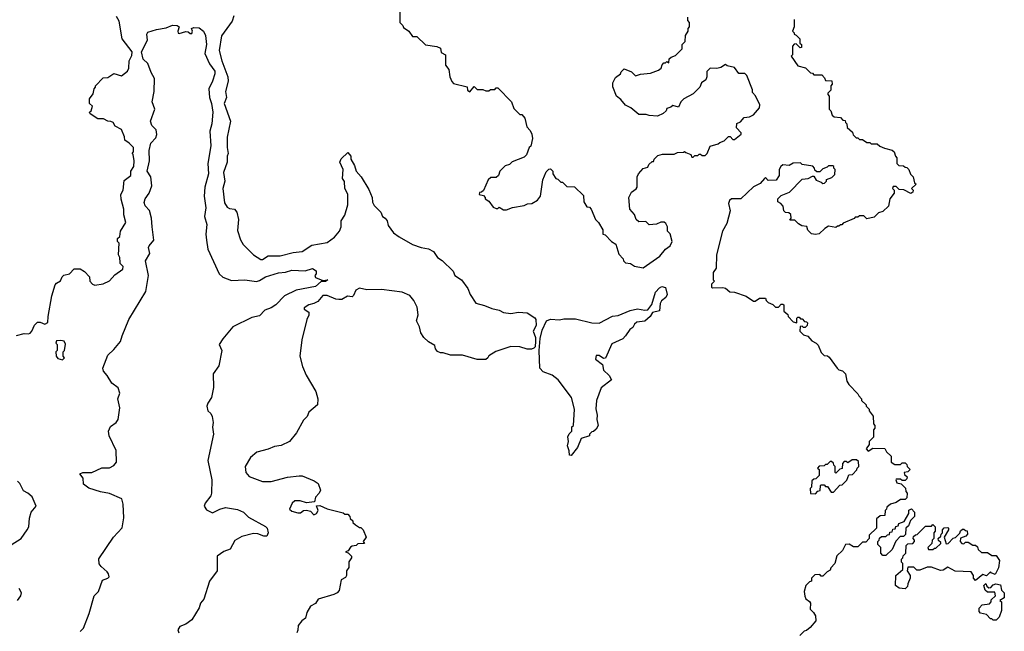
# Model space of a CAD drawing. Extents: x 1861455 to 2058065, y 200073 to 437907.
# Tile 303 of 574: x 1937215 to 1943910, y 294294 to 298454. Entities that reach past the tile are written whole.
import ezdxf

# ---------------------------------------------------------------- set-up
doc = ezdxf.new("R2010")
doc.units = 0

msp = doc.modelspace()

# ---------------------------------------------------------------- linework, layer by layer
at = {"layer": '0CON05XD'}
for points in [[(1938670.5, 298479.5), (1938660, 298445), (1938587.5, 298345), (1938572, 298245), (1938588.6, 298175), (1938630, 298065), (1938631.9, 298035), (1938614.4, 297965), (1938620.8, 297925), (1938605.7, 297885), (1938647.5, 297765), (1938625.8, 297655), (1938624.4, 297585), (1938632, 297545), (1938625.8, 297525), (1938625.8, 297485), (1938600.8, 297415), (1938609.2, 297355), (1938595.8, 297305), (1938608, 297208), (1938625, 297180), (1938640.7, 297170.7), (1938676.1, 297166.1), (1938691.2, 297145), (1938702, 297095), (1938695, 297020), (1938716.1, 296956.1), (1938733.3, 296925), (1938803.8, 296855), (1938855, 296823.3), (1938866.1, 296823.9), (1938905, 296848.8), (1938985, 296849.2), (1939075, 296871.4), (1939135, 296878), (1939200.3, 296919.7), (1939305, 296939.4), (1939355, 296975.7), (1939389.2, 297015), (1939400, 297045), (1939400, 297085), (1939426.2, 297125), (1939446.2, 297195), (1939446.4, 297266.4), (1939426.7, 297305), (1939423, 297353), (1939410, 297375), (1939413.3, 297435), (1939392.5, 297485), (1939401.7, 297508.3), (1939445, 297550), (1939467, 297527), (1939467.5, 297505), (1939491.7, 297461.7), (1939503.3, 297425), (1939536.1, 297386.1), (1939588.3, 297298.3), (1939612.5, 297245), (1939613.6, 297213.6), (1939625, 297190), (1939670, 297145), (1939682.5, 297115), (1939700, 297105), (1939712.5, 297085)], [(1939800, 298525), (1939800, 298435), (1939820, 298415), (1939825, 298400), (1939860, 298375), (1939885, 298340), (1939915, 298340), (1939973, 298283), (1940051.7, 298271.7), (1940075, 298260), (1940081.7, 298231.7), (1940110, 298215), (1940110, 298145), (1940132.5, 298115), (1940140, 298065), (1940153, 298033), (1940165, 298020), (1940258.3, 297998.3), (1940260, 297975), (1940275, 297962.5), (1940305, 298000), (1940325, 297980), (1940365, 297980), (1940385, 297970), (1940405, 297970), (1940415, 297980), (1940445, 297980), (1940455, 297990), (1940465, 297990), (1940560, 297895), (1940575, 297850), (1940615, 297810), (1940628.3, 297808.3), (1940650, 297785), (1940662.5, 297725), (1940685, 297700), (1940697.5, 297675), (1940702.5, 297645), (1940690, 297595), (1940680, 297585), (1940660, 297535), (1940645, 297520), (1940563, 297487), (1940545, 297470), (1940515, 297460), (1940480, 297425), (1940470, 297395), (1940455, 297380), (1940418.3, 297381.7), (1940400, 297365), (1940368.3, 297291.7), (1940355, 297280), (1940341.7, 297278.3), (1940340, 297265), (1940368.3, 297258.3), (1940380, 297245), (1940380, 297235), (1940405, 297220), (1940435, 297180), (1940455, 297170), (1940465, 297170), (1940475, 297180), (1940505, 297160), (1940525, 297160), (1940565, 297177.5), (1940645, 297190), (1940668.3, 297201.7), (1940697, 297203), (1940735, 297227.5), (1940755.9, 297254.1), (1940772.5, 297365), (1940795, 297420), (1940811.7, 297438.3), (1940825, 297440), (1940840, 297425), (1940840, 297405), (1940860, 297375), (1940875, 297370), (1940895, 297350), (1940905, 297350), (1940935, 297320), (1940988.3, 297318.3), (1941048.3, 297258.3), (1941050, 297215), (1941071.7, 297181.7), (1941088.3, 297178.3), (1941100, 297165), (1941130, 297095), (1941150, 297075), (1941180, 297025), (1941180, 296995), (1941195, 296990), (1941240, 296945), (1941268.3, 296928.3), (1941288.3, 296858.3), (1941318.3, 296828.3), (1941320, 296815), (1941335, 296800), (1941367, 296797), (1941395, 296777.5), (1941455, 296767.5), (1941566.7, 296845), (1941605, 296892.5), (1941637.5, 296915), (1941652.5, 296945), (1941637, 296997), (1941620, 297015), (1941620, 297045), (1941608.3, 297068.3), (1941597, 297077), (1941575, 297077.5), (1941545, 297062.5), (1941495, 297060), (1941471.7, 297081.7), (1941425, 297080), (1941407.5, 297095), (1941395, 297130), (1941362.5, 297165), (1941357.5, 297245), (1941375, 297280), (1941406.4, 297303.6), (1941412.5, 297315), (1941412.5, 297385), (1941422.5, 297405), (1941455, 297442.5), (1941485, 297450), (1941491.7, 297468.3), (1941515, 297490), (1941525, 297490), (1941530, 297505), (1941555, 297530), (1941585, 297540), (1941665, 297540), (1941688.3, 297551.7), (1941727.5, 297552.5), (1941735, 297557.5), (1941745, 297550), (1941778.3, 297538.3), (1941785, 297520), (1941795, 297520), (1941805, 297530), (1941825, 297530), (1941835, 297540), (1941845, 297540), (1941855, 297530), (1941875, 297530), (1941890, 297545), (1941910, 297595), (1941965, 297610), (1941975, 297620), (1942005, 297630), (1942035, 297660), (1942045, 297660), (1942065, 297640), (1942075, 297640), (1942120, 297675), (1942120, 297685), (1942088.3, 297718.3), (1942091.7, 297748.3), (1942115, 297760), (1942141.2, 297788.8), (1942176.4, 297793.6), (1942205, 297807.5), (1942246.1, 297853.9), (1942247.5, 297875), (1942217, 297937), (1942198.3, 297958.3), (1942197, 297977), (1942160, 298075), (1942145, 298087.5), (1942105, 298087.5), (1942075, 298130), (1942025, 298140), (1942015, 298150), (1941981.7, 298128.3), (1941955, 298122.5), (1941910, 298125), (1941888.3, 298101.7), (1941887.5, 298065), (1941880, 298045), (1941850, 298025), (1941840, 297995), (1941795, 297950), (1941730, 297915), (1941710, 297895), (1941695, 297860), (1941655, 297870), (1941641.7, 297858.3), (1941615, 297850), (1941610, 297835), (1941590, 297815), (1941551.7, 297798.3), (1941495, 297802.5), (1941475, 297810), (1941425, 297810), (1941370, 297855), (1941335, 297872.5), (1941301.7, 297911.7), (1941272.5, 297935), (1941248.3, 297998.3), (1941247.5, 298025), (1941265, 298060), (1941300, 298085), (1941305, 298100), (1941325, 298120), (1941375, 298100), (1941402.5, 298072.5), (1941435, 298082.5), (1941505, 298090), (1941559.3, 298110.7), (1941577.5, 298125), (1941583, 298147), (1941595, 298160), (1941605, 298160), (1941615, 298170), (1941628.3, 298161.7), (1941631.7, 298188.3), (1941645, 298200), (1941675, 298210), (1941720, 298255), (1941720, 298285), (1941740, 298305), (1941743, 298347), (1941760, 298375), (1941760, 298395), (1941770, 298405), (1941770, 298435), (1941758.3, 298448.3), (1941758.3, 298471.7)], [(1937625, 294292.9), (1937648.6, 294315), (1937687.5, 294415), (1937721.2, 294535), (1937750, 294565), (1937778.3, 294641.7), (1937814.6, 294655.4), (1937822.1, 294665), (1937819.3, 294685), (1937809.9, 294699.9), (1937768, 294735), (1937755, 294753.3), (1937753, 294787), (1937852.5, 294935), (1937911.2, 294998.8), (1937922.7, 295067.3), (1937918.3, 295158.3), (1937910, 295195), (1937825, 295232.5), (1937763.5, 295243.5), (1937685, 295267.5), (1937648.9, 295295), (1937646.2, 295335), (1937623.3, 295365), (1937645, 295375.6), (1937705, 295374.3), (1937773.5, 295406.5), (1937825, 295407.2), (1937855, 295422.5), (1937872.2, 295445), (1937870, 295525), (1937822.8, 295622.8), (1937818.7, 295655), (1937833.1, 295686.9), (1937870, 295715), (1937884.4, 295735), (1937895.8, 295815), (1937882.5, 295875), (1937896.5, 295915), (1937885, 295950.8), (1937841.2, 295981.2), (1937810, 296035), (1937784.3, 296064.3), (1937779.2, 296085), (1937815, 296173.3), (1937855, 296210), (1937901.2, 296265), (1937911.2, 296305), (1937956.2, 296415), (1938071.5, 296605), (1938090.6, 296715), (1938070.6, 296815), (1938098.5, 296865), (1938090, 296905), (1938094, 296915), (1938127.1, 296955), (1938115.7, 297045), (1938111.9, 297105), (1938096.3, 297156.3), (1938067.6, 297187.6), (1938061.5, 297211.5), (1938067.5, 297235), (1938094.5, 297275), (1938114, 297325), (1938106.2, 297385), (1938081.5, 297425), (1938098, 297495), (1938094.5, 297565), (1938106.5, 297615), (1938140.4, 297649.6), (1938147.7, 297672.3), (1938142.3, 297705), (1938113, 297735), (1938104.6, 297765), (1938134.5, 297845), (1938114.7, 297895), (1938129.7, 297965), (1938130.4, 298055), (1938107.9, 298095), (1938085.3, 298155.3), (1938054.6, 298185), (1938043.6, 298235), (1938083.3, 298315), (1938080, 298355), (1938085, 298370), (1938145, 298388.5), (1938211.1, 298398.9), (1938254, 298416), (1938286.1, 298413.9), (1938300, 298405), (1938290.5, 298375), (1938293.2, 298363.2), (1938300, 298360), (1938345, 298373.1), (1938361.2, 298371.2), (1938375, 298360), (1938385, 298361.2), (1938390, 298375), (1938382.5, 298395), (1938398.3, 298401.7), (1938435, 298398.8), (1938465, 298376.2), (1938477.1, 298347.1), (1938483.9, 298285), (1938474.6, 298225), (1938504.7, 298154.7), (1938540.8, 298105), (1938540.8, 298085), (1938525.6, 298035), (1938501.1, 297985), (1938505.6, 297925), (1938519.2, 297885), (1938529.1, 297825), (1938520.4, 297745), (1938507.5, 297695), (1938514, 297596), (1938492.9, 297475), (1938497.7, 297405), (1938474.6, 297315), (1938470, 297255), (1938480, 297175), (1938472.2, 297115), (1938488.3, 297061.7), (1938481.1, 296995), (1938484, 296955), (1938495, 296892.5), (1938571.2, 296725), (1938595, 296703.3), (1938655, 296680), (1938745, 296685.7), (1938825, 296674), (1938845, 296679.2), (1938886.2, 296705), (1938975, 296732.5), (1939022.7, 296737.3), (1939065, 296750), (1939155, 296746.7), (1939205, 296762.5), (1939230, 296745), (1939230, 296725), (1939222.5, 296715), (1939225, 296700), (1939275, 296680), (1939310, 296685), (1939295, 296672.5), (1939265, 296672.5), (1939225, 296640), (1939095, 296615.7), (1939014.3, 296575.7), (1938956.5, 296515), (1938925, 296494.2), (1938882, 296478), (1938845, 296439.5), (1938792.3, 296427.7), (1938662.9, 296365), (1938596.3, 296283.7), (1938570, 296245), (1938588.8, 296205), (1938569.5, 296100.5), (1938531.1, 296045), (1938533.1, 295953.1), (1938520, 295885), (1938493, 295845), (1938488.3, 295825), (1938494, 295794), (1938515.2, 295775.2), (1938523.4, 295755), (1938530.6, 295715), (1938526.5, 295683.5), (1938532.1, 295635), (1938494.5, 295455), (1938522.1, 295325), (1938518.5, 295235), (1938513.9, 295215), (1938474.8, 295165.2), (1938470, 295145), (1938485, 295120.6), (1938525, 295100), (1938575, 295124.6), (1938615, 295135.5), (1938695, 295122), (1938735.6, 295105.6), (1938771.3, 295071.3), (1938886.8, 295006.8), (1938898, 294995), (1938903.3, 294965), (1938895, 294942.5), (1938875, 294941.2), (1938833.3, 294956.7), (1938805, 294958.8), (1938725, 294940), (1938677.3, 294912.7), (1938647, 294853), (1938602.6, 294837.4), (1938556.7, 294805), (1938558.6, 294705), (1938504.3, 294635), (1938467.3, 294512.7), (1938444.2, 294485), (1938434.2, 294455), (1938385, 294372), (1938345, 294342.9), (1938303.8, 294326.2), (1938291.1, 294305), (1938296.7, 294285)], [(1937897, 296803), (1937896.4, 296836.4), (1937887.5, 296855), (1937890, 296935), (1937880, 296945), (1937880, 296965), (1937895, 296980), (1937900, 297015), (1937936.2, 297075), (1937923, 297127), (1937922.5, 297165), (1937903.6, 297233.6), (1937902.5, 297265), (1937917.5, 297295), (1937925, 297360), (1937970, 297395), (1937970, 297425), (1937990, 297455), (1937993.3, 297495), (1937987, 297537), (1937980, 297545), (1937987.5, 297555), (1937987.5, 297585), (1937960, 297615), (1937930, 297635), (1937927, 297657), (1937906.4, 297706.4), (1937865, 297730), (1937850, 297755), (1937835, 297762.5), (1937813, 297763), (1937785, 297780), (1937745, 297780), (1937693.6, 297813.6), (1937690, 297825), (1937700, 297835), (1937710, 297865), (1937690, 297885), (1937690, 297915), (1937715, 297950), (1937720, 297985), (1937730, 297995), (1937730, 298005), (1937781.7, 298058.3), (1937815, 298060), (1937855, 298087.5), (1937907, 298073), (1937947.5, 298105), (1937956.4, 298123.6), (1937960, 298175), (1937978.3, 298211.7), (1937979.4, 298235), (1937910.6, 298325), (1937891.2, 298445), (1937872.5, 298475)], [(1942480, 298455), (1942480, 298405), (1942470, 298375), (1942480, 298365), (1942480, 298355), (1942495, 298350), (1942520, 298325), (1942520, 298295), (1942530, 298285), (1942530, 298265), (1942521.7, 298261.7), (1942495, 298290), (1942481.7, 298288.3), (1942470, 298275), (1942470, 298215), (1942460, 298205), (1942505, 298140), (1942557, 298127), (1942591.7, 298091.7), (1942605, 298090), (1942615, 298080), (1942668.3, 298078.3), (1942688.3, 298058.3), (1942695, 298040), (1942738.3, 298038.3), (1942740, 298015), (1942730, 298005), (1942730, 297975), (1942710, 297955), (1942710, 297945), (1942720, 297935), (1942720, 297845), (1942730, 297835), (1942740, 297805), (1942753, 297793), (1942795, 297790), (1942811.7, 297771.7), (1942828.3, 297768.3), (1942830, 297755), (1942840, 297745), (1942841.7, 297721.7), (1942878.3, 297688.3), (1942881.7, 297671.7), (1942901.7, 297651.7), (1942915, 297650), (1942925, 297640), (1942945, 297640), (1942975, 297620), (1942995, 297620), (1943005, 297610), (1943045, 297610), (1943063, 297593), (1943095, 297580), (1943147, 297567), (1943160, 297555), (1943170, 297525), (1943180, 297515), (1943180, 297475), (1943191.7, 297461.7), (1943225, 297460), (1943235, 297450), (1943248.3, 297448.3), (1943260, 297435), (1943273, 297403), (1943290, 297385), (1943300, 297345), (1943310, 297335), (1943280, 297305), (1943290, 297295), (1943288.3, 297281.7), (1943275, 297272.5), (1943227, 297297), (1943195, 297300), (1943175, 297320), (1943155, 297320), (1943150, 297305), (1943160, 297295), (1943160, 297275), (1943132.5, 297235), (1943122.5, 297185), (1943085, 297150), (1943055, 297140), (1943025, 297110), (1942975, 297100), (1942955, 297120), (1942925, 297120), (1942915, 297110), (1942895, 297110), (1942888.3, 297101.7), (1942815, 297070), (1942805, 297060), (1942795, 297060), (1942785, 297050), (1942775, 297050), (1942765, 297040), (1942715, 297050), (1942690, 297035), (1942651.7, 296998.3), (1942625, 296992.5), (1942598.3, 296998.3), (1942573, 297023), (1942568.3, 297048.3), (1942533, 297053), (1942510, 297065), (1942485, 297090), (1942451.7, 297091.7), (1942460, 297105), (1942458.3, 297128.3), (1942445, 297140), (1942423, 297143), (1942410, 297155), (1942406.7, 297186.7), (1942390, 297205), (1942370, 297215), (1942370, 297235), (1942391.7, 297258.3), (1942448.3, 297281.7), (1942535, 297370), (1942577, 297373), (1942605, 297390), (1942615, 297390), (1942631.7, 297361.7), (1942665, 297350), (1942675, 297340), (1942688.3, 297341.7), (1942700, 297355), (1942701.7, 297368.3), (1942738.3, 297381.7), (1942758.3, 297401.7), (1942760, 297435), (1942750, 297445), (1942750, 297455), (1942745, 297460), (1942715, 297460), (1942705, 297450), (1942675, 297440), (1942655, 297420), (1942635, 297420), (1942621.7, 297431.7), (1942620, 297445), (1942608.3, 297458.3), (1942535, 297470), (1942525, 297480), (1942475, 297477.5), (1942447.5, 297462.5), (1942405, 297466.7), (1942390, 297455), (1942380, 297435), (1942380, 297395), (1942358.3, 297361.7), (1942305, 297360), (1942285, 297380), (1942280, 297375)], [(1942280, 297375), (1942249.3, 297340.7), (1942205, 297316.7), (1942117.5, 297235), (1942055, 297235.5), (1942040.5, 297225), (1942035.6, 297205), (1942045.9, 297154.1), (1942022.3, 297067.7), (1941994, 297015), (1941953.3, 296855), (1941950, 296765), (1941930, 296735), (1941930, 296685), (1941940, 296675), (1941920, 296655), (1941920, 296635), (1941925, 296630), (1941995, 296632.5), (1942015, 296627.5), (1942043.8, 296603.8), (1942075, 296600), (1942153.9, 296573.9), (1942205, 296540), (1942215, 296540), (1942245, 296560), (1942285, 296560), (1942290, 296545), (1942305, 296530), (1942337, 296517), (1942355, 296500), (1942375, 296500), (1942391.7, 296518.3), (1942405, 296520), (1942410, 296515), (1942411.7, 296471.7), (1942438.3, 296448.3), (1942440, 296435), (1942475, 296400), (1942498.3, 296391.7), (1942500, 296425), (1942505, 296430), (1942515, 296430), (1942525, 296420), (1942535, 296420), (1942551.7, 296401.7), (1942565, 296400), (1942571.7, 296391.7), (1942570, 296375), (1942555, 296360), (1942545, 296360), (1942535, 296370), (1942521.7, 296368.3), (1942520, 296335), (1942545, 296310), (1942575, 296302.5), (1942600.7, 296270.7), (1942630, 296255), (1942645, 296240), (1942665, 296190), (1942685, 296170), (1942707, 296167), (1942718.3, 296158.3), (1942773.6, 296083.6), (1942785, 296072.5), (1942810, 296065), (1942830, 296045), (1942840, 295995), (1942853, 295973), (1942915, 295910), (1942920, 295895), (1942940, 295875), (1942940, 295865), (1942970, 295835), (1942970, 295825), (1942990, 295805), (1942990, 295795), (1943018.3, 295758.3), (1943020, 295705), (1943030, 295695), (1943030, 295675), (1943020, 295665), (1943020, 295615), (1942990, 295585), (1942990, 295565), (1942970, 295535), (1942985, 295520), (1943015, 295540), (1943097, 295537), (1943110, 295515), (1943140, 295485), (1943140, 295445), (1943165, 295430), (1943205, 295430), (1943215, 295440), (1943235, 295440), (1943248.3, 295428.3), (1943250, 295415), (1943270, 295395), (1943255, 295380), (1943230, 295375), (1943231.7, 295361.7), (1943250, 295345), (1943248.3, 295331.7), (1943235, 295320), (1943215, 295320), (1943205, 295330), (1943175, 295330), (1943172.5, 295325), (1943180, 295305), (1943208.3, 295298.3), (1943238.3, 295268.3), (1943240, 295245), (1943250, 295235), (1943248.3, 295201.7), (1943235, 295190), (1943205, 295190), (1943175, 295170), (1943135, 295160), (1943111.7, 295138.3), (1943110, 295125), (1943100, 295115), (1943098.3, 295081.7), (1943065, 295080), (1943041.7, 295058.3), (1943040, 294995), (1942991.7, 294948.3), (1942990, 294925), (1942968.3, 294901.7), (1942945, 294900), (1942915, 294870), (1942885, 294870), (1942855, 294887.5), (1942830, 294885), (1942810, 294845), (1942771.7, 294808.3), (1942757.5, 294755), (1942730, 294725), (1942725, 294710), (1942705, 294700), (1942675, 294670), (1942665, 294670), (1942655, 294680), (1942621.7, 294678.3), (1942600, 294655), (1942600, 294635), (1942585, 294630), (1942560, 294605), (1942550, 294565), (1942553, 294533), (1942560, 294515), (1942586.4, 294496.4), (1942592.5, 294485), (1942590, 294445), (1942613, 294423), (1942625, 294400), (1942627.5, 294365), (1942589.3, 294320.7), (1942565, 294300), (1942550, 294295), (1942520, 294265)], [(1939712.5, 297085), (1939720, 297055), (1939757.5, 297005), (1939795, 296976.7), (1939885, 296926.2), (1939945, 296904.2), (1939995, 296895.7), (1940028.5, 296878.5), (1940055.8, 296835.8), (1940086.8, 296816.8), (1940163.1, 296743.1), (1940174.4, 296715), (1940218.4, 296685), (1940261.5, 296625), (1940277.1, 296585), (1940316.8, 296526.8), (1940375, 296511.1), (1940425, 296488.9), (1940475, 296479.4), (1940505, 296461.8), (1940555, 296455.8), (1940605.9, 296464.1), (1940665, 296459.4), (1940717.3, 296427.3), (1940724.2, 296414.2), (1940725.6, 296375), (1940707.1, 296335), (1940721.9, 296291.9), (1940723, 296267), (1940719.7, 296230.3), (1940710.8, 296219.2), (1940695, 296212.5), (1940665, 296214), (1940615, 296228.9), (1940555, 296231.8), (1940453, 296197), (1940405, 296167.5), (1940397.5, 296155), (1940385, 296143.3), (1940325, 296143.3), (1940225, 296172.5), (1940145, 296172.5), (1940095, 296187.5), (1940075, 296187.5), (1940055, 296197.5), (1940042.5, 296215), (1940038.3, 296238.3), (1939995, 296262.5), (1939963.6, 296293.6), (1939942.5, 296325), (1939932.5, 296365), (1939913.3, 296405), (1939924.3, 296445.7), (1939918, 296498), (1939894.2, 296545), (1939867.5, 296577.5), (1939815, 296600.4), (1939675, 296618.4), (1939575, 296617.2), (1939525, 296628.4), (1939499.4, 296615), (1939485, 296577.5), (1939475, 296569.2), (1939443.3, 296573.3), (1939405, 296551.9), (1939385, 296550.9), (1939363.8, 296553.8), (1939305, 296577.8), (1939275, 296579.2), (1939242.3, 296537.7), (1939215, 296523.3), (1939180, 296515), (1939150, 296495), (1939150, 296485), (1939180, 296465), (1939180, 296445), (1939167.5, 296415), (1939133.6, 296276.4), (1939120, 296165), (1939136.7, 296095), (1939162.5, 296037.5), (1939227.5, 295925), (1939242.5, 295875), (1939240, 295835), (1939180, 295785), (1939170, 295755), (1939145, 295730), (1939097.5, 295645), (1939050, 295585), (1938991.7, 295558.3), (1938948.3, 295551.7), (1938905, 295532.5), (1938828.3, 295511.7), (1938783.6, 295476.4), (1938747.5, 295415), (1938753.3, 295375), (1938775, 295347.5), (1938865, 295313.3), (1938925, 295312.5), (1939035, 295342.5), (1939115, 295352.5), (1939135, 295352.5), (1939217, 295317), (1939245, 295300), (1939260, 295255), (1939251.2, 295235), (1939225, 295207.5), (1939220, 295175), (1939165, 295167.5), (1939120.9, 295180.9), (1939085, 295182.5), (1939067.5, 295165), (1939050, 295125), (1939065, 295112.5), (1939105, 295100), (1939125, 295101.2), (1939144.1, 295115.9), (1939165, 295118.8), (1939191.2, 295111.2), (1939215, 295086.7), (1939233.3, 295095), (1939243.3, 295115), (1939233, 295147), (1939255, 295150), (1939305, 295127.5), (1939415, 295100), (1939425, 295090), (1939445, 295090), (1939460, 295075), (1939461.7, 295061.7), (1939480, 295045), (1939480, 295035), (1939498.3, 295018.3), (1939525, 295000), (1939535, 295000), (1939550, 294985), (1939570, 294935), (1939550, 294905), (1939558.3, 294891.7), (1939515, 294890), (1939501.7, 294878.3), (1939475, 294872.5), (1939463.6, 294866.4), (1939448.3, 294841.7), (1939430, 294835), (1939448.3, 294828.3), (1939470, 294805), (1939470, 294795), (1939453, 294767), (1939451.7, 294728.3), (1939437.5, 294705), (1939437, 294673), (1939429.3, 294660.7), (1939400, 294645), (1939387, 294573), (1939373, 294557), (1939350, 294545), (1939245, 294512.5), (1939226.4, 294483.6), (1939192.5, 294465), (1939168.3, 294421.7), (1939157, 294383), (1939133.6, 294366.4), (1939107.5, 294335), (1939107, 294303), (1939100, 294285)], [(1937193.6, 296306.4), (1937245, 296320), (1937275, 296317.5), (1937285, 296322.5), (1937297.5, 296335), (1937315, 296377.5), (1937335, 296397.5), (1937355, 296397.5), (1937385, 296382.5), (1937406.4, 296393.6), (1937407.5, 296435), (1937433.3, 296575), (1937455, 296650), (1937465, 296662.5), (1937493, 296677), (1937503.8, 296705), (1937514.2, 296715.8), (1937553.6, 296726.4), (1937585, 296760), (1937625, 296760), (1937655, 296742.5), (1937690, 296705), (1937692.5, 296675), (1937710, 296655), (1937725, 296647.5), (1937783, 296657), (1937825, 296677.5), (1937860.5, 296719.5), (1937915, 296756.7), (1937918.6, 296775), (1937897.5, 296795), (1937897, 296803)], [(1940965, 295490), (1940953, 295493), (1940951.7, 295521.7), (1940940, 295555), (1940947.5, 295585), (1940943, 295617), (1940951.7, 295638.3), (1940970, 295655), (1940970, 295685), (1940980, 295695), (1940986.7, 295805), (1940966.7, 295885), (1940876.7, 296005), (1940835, 296036.7), (1940775, 296060), (1940751.2, 296085), (1940747.5, 296205), (1940752.9, 296285), (1940767, 296343), (1940797.5, 296405), (1940825, 296416.7), (1940885, 296413.3), (1940915, 296420), (1940995, 296418.8), (1941105, 296393.3), (1941155, 296390), (1941245, 296437.5), (1941285, 296443.3), (1941365, 296476.7), (1941415, 296486.7), (1941465, 296478), (1941485, 296481.2), (1941513.6, 296516.4), (1941538.8, 296601.2), (1941565, 296631.2), (1941581.2, 296638.8), (1941605, 296632.5), (1941616.7, 296585), (1941608.9, 296565), (1941579.1, 296540.9), (1941570, 296525), (1941565.5, 296474.5), (1941518.1, 296461.9), (1941502, 296435), (1941465, 296404), (1941412.2, 296397.8), (1941396.4, 296383.6), (1941385, 296361.2), (1941362.9, 296347.1), (1941335, 296303.3), (1941315, 296283.3), (1941240.7, 296249.3), (1941198.3, 296151.7), (1941185, 296150), (1941155, 296170), (1941135, 296170), (1941130, 296145), (1941178.3, 296108.3), (1941185, 296070), (1941222.5, 296035), (1941240, 296005), (1941169.3, 295950.7), (1941136.7, 295865), (1941133, 295807), (1941142.5, 295765), (1941140, 295735), (1941147.5, 295695), (1941135, 295670), (1941117, 295653), (1941105, 295650), (1941090, 295635), (1941090, 295625), (1941033.3, 295606.7), (1941007.5, 295545), (1940965, 295490)], [(1937505, 296140), (1937520, 296155), (1937510, 296165), (1937510, 296195), (1937520, 296205), (1937527, 296247), (1937517, 296267), (1937495, 296272.5), (1937465, 296270), (1937460, 296255), (1937470, 296245), (1937470, 296205), (1937460, 296195), (1937462.5, 296165), (1937475, 296150), (1937505, 296140)], [(1942625, 295230), (1942641.7, 295248.3), (1942658.3, 295251.7), (1942660, 295285), (1942665, 295290), (1942685, 295290), (1942695, 295280), (1942708.3, 295278.3), (1942731.7, 295241.7), (1942748.3, 295241.7), (1942791.7, 295288.3), (1942808.3, 295291.7), (1942838.3, 295321.7), (1942851.7, 295358.3), (1942878.3, 295361.7), (1942908.3, 295391.7), (1942910, 295405), (1942920, 295415), (1942918.3, 295448.3), (1942905, 295460), (1942875, 295460), (1942845, 295440), (1942835, 295450), (1942821.7, 295448.3), (1942810, 295435), (1942808.3, 295401.7), (1942791.7, 295398.3), (1942765, 295370), (1942760, 295375), (1942760, 295415), (1942750, 295425), (1942748.3, 295438.3), (1942735, 295450), (1942725, 295450), (1942705, 295430), (1942695, 295430), (1942685, 295420), (1942651.7, 295418.3), (1942640, 295405), (1942650, 295395), (1942650, 295355), (1942628.3, 295331.7), (1942615, 295330), (1942601.7, 295318.3), (1942600, 295275), (1942590, 295265), (1942591.7, 295231.7), (1942625, 295230)], [(1937157, 294883), (1937223.9, 294926.1), (1937266.1, 294983.9), (1937276.7, 295005), (1937281.2, 295065), (1937292.5, 295105), (1937327.5, 295145), (1937299.3, 295209.3), (1937270, 295235), (1937240.7, 295250.7), (1937215, 295300), (1937200, 295315)], [(1943105, 294810), (1943085, 294810), (1943070, 294825), (1943070, 294865), (1943050, 294885), (1943050, 294905), (1943060, 294915), (1943061.7, 294928.3), (1943075, 294940), (1943105, 294940), (1943115, 294950), (1943128.3, 294951.7), (1943131.7, 294968.3), (1943148.3, 294971.7), (1943151.7, 294988.3), (1943168.3, 294991.7), (1943171.7, 295008.3), (1943188.3, 295011.7), (1943191.7, 295028.3), (1943228.3, 295041.7), (1943260, 295095), (1943261.7, 295118.3), (1943278.3, 295128.3), (1943300, 295105), (1943300, 295075), (1943271.7, 295048.3), (1943258.3, 295011.7), (1943240, 294995), (1943238.3, 294951.7), (1943225, 294940), (1943201.7, 294938.3), (1943171.7, 294908.3), (1943148.3, 294851.7), (1943105, 294810)], [(1943235, 294582.5), (1943195, 294587.5), (1943170, 294605), (1943172.5, 294675), (1943220, 294715), (1943220, 294755), (1943210, 294765), (1943210, 294785), (1943220, 294795), (1943221.7, 294808.3), (1943240, 294825), (1943241.7, 294878.3), (1943255, 294890), (1943288.3, 294891.7), (1943300, 294905), (1943300, 294915), (1943290, 294925), (1943291.7, 294938.3), (1943305, 294950), (1943318.3, 294951.7), (1943375, 295010), (1943415, 295010), (1943425, 295020), (1943440, 295005), (1943440, 294975), (1943430, 294965), (1943430, 294925), (1943420, 294915), (1943418.3, 294891.7), (1943390, 294865), (1943395, 294850), (1943425, 294850), (1943435, 294860), (1943445, 294860), (1943478.3, 294891.7), (1943478.3, 294898.3), (1943461.7, 294911.7), (1943460, 294925), (1943478.3, 294941.7), (1943480, 294955), (1943490, 294965), (1943490, 294985), (1943501.7, 294998.3), (1943525, 295000), (1943530, 294995), (1943530, 294985), (1943500, 294935), (1943515, 294890), (1943528.3, 294891.7), (1943561.7, 294928.3), (1943578.3, 294931.7), (1943608.3, 294961.7), (1943611.7, 294978.3), (1943625, 294990), (1943635, 294990), (1943645, 294980), (1943658.3, 294978.3), (1943660, 294955), (1943648.3, 294941.7), (1943611.7, 294928.3), (1943610, 294905), (1943621.7, 294891.7), (1943635, 294890), (1943645, 294900), (1943665, 294900), (1943695, 294880), (1943715, 294880), (1943728.3, 294868.3), (1943731.7, 294851.7), (1943755, 294830), (1943795, 294830), (1943825, 294810), (1943855, 294810), (1943877.5, 294775), (1943870, 294725), (1943848.3, 294681.7), (1943821.7, 294691.7), (1943815, 294700), (1943788.3, 294671.7), (1943765, 294680), (1943715, 294640), (1943700, 294655), (1943700, 294675), (1943685, 294700), (1943575, 294702.5), (1943525, 294730), (1943495, 294710), (1943475, 294707.5), (1943415, 294730), (1943385, 294730), (1943335, 294710), (1943315, 294710), (1943295, 294730), (1943255, 294730), (1943250, 294705), (1943270, 294675), (1943270, 294655), (1943253, 294617), (1943251.7, 294598.3), (1943235, 294582.5)], [(1943855, 294370), (1943835, 294370), (1943825, 294380), (1943815, 294380), (1943788.3, 294408.3), (1943748.3, 294418.3), (1943738.3, 294428.3), (1943738.3, 294451.7), (1943760, 294475), (1943808.3, 294481.7), (1943820, 294495), (1943821.7, 294508.3), (1943850, 294535), (1943845, 294560), (1943795, 294560), (1943780, 294575), (1943770, 294605), (1943785, 294620), (1943791.7, 294601.7), (1943805, 294590), (1943818.3, 294591.7), (1943835, 294610), (1943853, 294617), (1943885, 294610), (1943890, 294575), (1943910, 294555), (1943908.3, 294521.7), (1943880, 294505), (1943890, 294495), (1943890, 294435), (1943875, 294390), (1943855, 294370)], [(1937200, 294505), (1937222.5, 294535), (1937226.7, 294555), (1937210, 294585)]]:
    msp.add_lwpolyline(points, dxfattribs=at)

doc.saveas('drawing.dxf')
